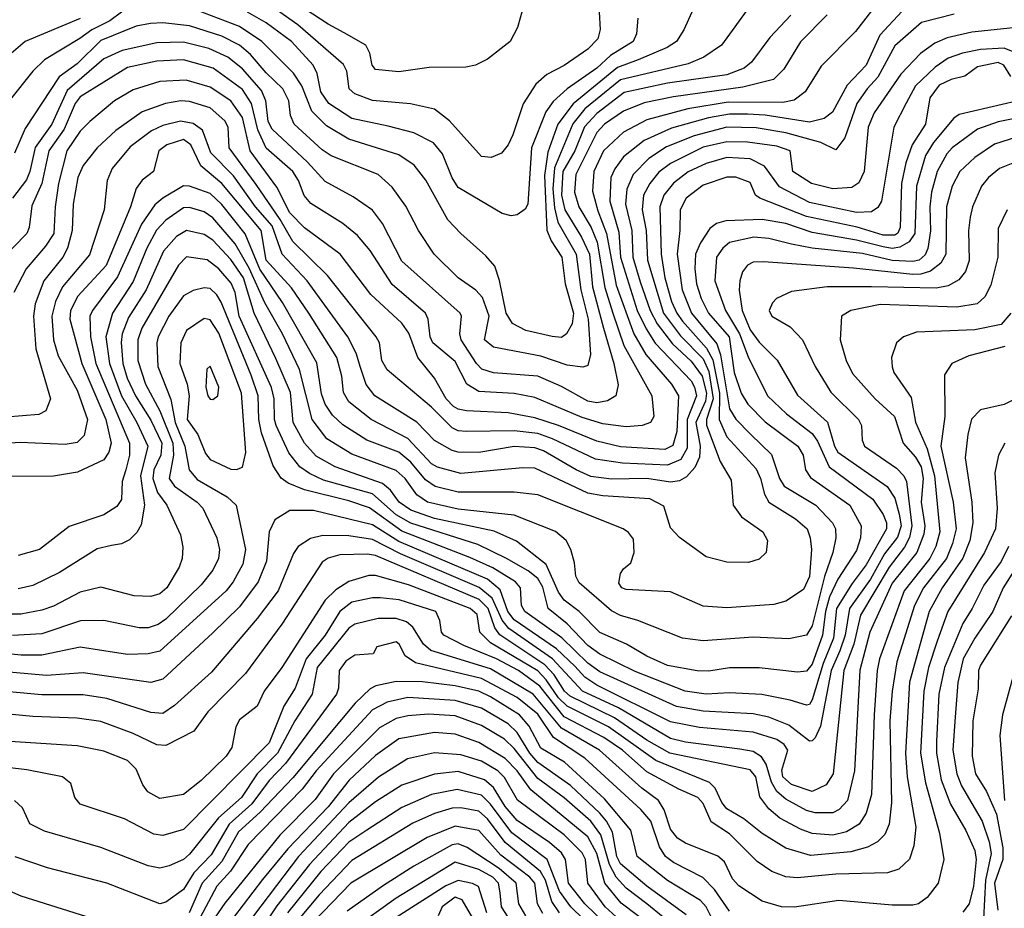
# Model space of a CAD drawing. Extents: x 501367 to 657802, y 482273 to 547541.
# Tile 370 of 656: x 617100 to 620435, y 485730 to 488739. Entities that reach past the tile are written whole.
import ezdxf

# ---------------------------------------------------------------- set-up
doc = ezdxf.new("R2010")
doc.units = 0

msp = doc.modelspace()

# ---------------------------------------------------------------- linework, layer by layer
at = {"layer": '0CON20XD'}
for points in [[(618806.9, 488785), (618786.8, 488713.2), (618762, 488665), (618685, 488605.8), (618644.5, 488585.5), (618611.3, 488578.7), (618487.4, 488577.4), (618385, 488562.9), (618305, 488570.4), (618293.8, 488585), (618286.4, 488626.4), (618273.3, 488653.3), (618199.5, 488695), (618145, 488724.3), (617963.5, 488843.5)], [(620135, 488817.6), (620013.6, 488686.4), (619967.7, 488585), (619902.8, 488517.2), (619853.9, 488426.1), (619825.2, 488404.8), (619775, 488392.7), (619625, 488416.2), (619565, 488419.7), (619505, 488419.4), (619433.3, 488406.7), (619308.4, 488371.6), (619215, 488330), (619145.1, 488274.9), (619115.8, 488234.2), (619103, 488205), (619099.6, 488125), (619130, 488020), (619135.1, 487934.9), (619192.1, 487755), (619222, 487692), (619253.3, 487643.3), (619375, 487516), (619386.5, 487495), (619392.4, 487465), (619361.7, 487385), (619361.5, 487288.5), (619340.2, 487249.8), (619295, 487230.5), (619142.3, 487237.7), (619051, 487251), (618905, 487320.3), (618855, 487337.7), (618775, 487347.2), (618614.2, 487344.2), (618585, 487346.9), (618565, 487356.7), (618495, 487426.8), (618345, 487553.6), (618327.3, 487585), (618318.8, 487645), (618308.2, 487665), (618143.5, 487873.5), (618025, 487988.5), (617982.7, 488062.7), (617901.4, 488181.4), (617809.8, 488305), (617806.7, 488375), (617795, 488396.8), (617745, 488441.1), (617675, 488462.4), (617645.8, 488464.2), (617594.5, 488455.5), (617515, 488427.8), (617425.7, 488364.3), (617362.5, 488305), (617315.8, 488245), (617297.9, 488205), (617281.9, 488115), (617278.6, 488025), (617262.5, 487965), (617246.5, 487935), (617182, 487855), (617152.9, 487777.1), (617147.5, 487735), (617154.8, 487625), (617204.6, 487455), (617189.2, 487415), (617165, 487402.5), (617055, 487393)], [(619404.1, 488825.9), (619350, 488705), (619325.4, 488665), (619293.8, 488645), (619195, 488603.6), (619125, 488577.7), (618975, 488454.8), (618923.4, 488385), (618889.4, 488290.6), (618878, 488212), (618886.4, 488026.4), (618900.4, 487990.4), (618937.2, 487935), (618947.6, 487845), (618976.6, 487745), (618971.2, 487708.8), (618952.8, 487675), (618935, 487663.3), (618904, 487666), (618815, 487686.7), (618769.9, 487709.9), (618748.1, 487745), (618726, 487856), (618709.6, 487905), (618679.8, 487939.8), (618595, 488015.4), (618551, 488061), (618475.8, 488195.8), (618436.5, 488246.5), (618385, 488282.1), (618215, 488335.2), (618139.9, 488379.9), (618089.5, 488429.5), (618055.5, 488515.5), (618027.8, 488557.8), (617920.2, 488665), (617845, 488716.7), (617655, 488788.7)], [(619059.4, 488825), (619066, 488706), (619058.2, 488675), (619025, 488639.2), (618945, 488584.7), (618886, 488554), (618849, 488521), (618805.9, 488454.1), (618770.8, 488349.2), (618754.6, 488315), (618732.7, 488287.3), (618697.8, 488272.2), (618665, 488276.2), (618556.5, 488396.5), (618505, 488436.1), (618424.3, 488454.3), (618295.9, 488465.9), (618235, 488488), (618216.9, 488505), (618207.9, 488565), (618197.5, 488587.5), (618042.1, 488722.1), (617935, 488797.3)], [(617485, 488793.9), (617406.1, 488735), (617344.9, 488705.1), (617304.3, 488675.7), (617185, 488602.9), (617144.8, 488565.2), (617064.7, 488465)], [(619985, 488769.2), (619930.9, 488699.1), (619815, 488581.5), (619761.3, 488495), (619723.1, 488466.9), (619685, 488458.4), (619500.5, 488459.5), (619363.1, 488436.9), (619225, 488400), (619145, 488358.7), (619078, 488295), (619044.8, 488225), (619040.9, 488159.1), (619058.3, 488091.7), (619088.2, 488015), (619120.8, 487840.8), (619181, 487675), (619221.7, 487605), (619307.6, 487505), (619331.7, 487465), (619325.7, 487344.3), (619312.4, 487297.6), (619285, 487284.2), (619135, 487292.7), (619055, 487311.4), (618925.5, 487365.5), (618845, 487391.2), (618755, 487407.7), (618614.2, 487414.2), (618585, 487420), (618569.8, 487429.8), (618545.2, 487455), (618505.5, 487525.5), (618449, 487595), (618417.9, 487677.9), (618395, 487711.6), (618289.2, 487809.2), (618185.7, 487945.7), (618065, 488034.8), (618015, 488085.6), (617971.6, 488171.6), (617881.4, 488295), (617855, 488408.4), (617815, 488464), (617745, 488511), (617664.5, 488534.5), (617575, 488530.4), (617485, 488502), (617421.1, 488465), (617338.4, 488395), (617305, 488362.3), (617259.7, 488295), (617232.3, 488185), (617220.3, 488105), (617215.8, 488015), (617187.6, 487972.4), (617121.9, 487895), (617080.3, 487815)], [(619573.5, 488785), (619476.9, 488653.1), (619417.4, 488612.6), (619365, 488589.4), (619135, 488535.4), (619015, 488437.7), (618973.5, 488386.5), (618912.2, 488237.8), (618906, 488166), (618911.8, 488101.8), (618923.5, 488053.5), (618985.7, 487945.7), (619000.5, 487825), (619025.6, 487725), (619033.6, 487605), (619025, 487568.1), (619007.6, 487562.4), (618955, 487569.8), (618865, 487599.7), (618705, 487630), (618674.2, 487655), (618691, 487735), (618668, 487798), (618645, 487823.4), (618585, 487865.4), (618504.6, 487945), (618450.7, 488025), (618407.9, 488107.9), (618362.3, 488172.3), (618315, 488215.3), (618155, 488278.1), (618125, 488298.3), (618030.3, 488385), (618017.7, 488415), (618012.5, 488465), (617991.7, 488505), (617935, 488558.8), (617881.7, 488621.7), (617845, 488652.8), (617785, 488683.7), (617675, 488718.6), (617585, 488728.8), (617543.3, 488726.7), (617495, 488717.1), (617375, 488668.9), (617295, 488589.6), (617234, 488546), (617119.3, 488370.7), (617082.8, 488287.2)], [(619193.6, 488745), (619189.2, 488690.9), (619178.7, 488665), (619101.8, 488618.2), (619054.8, 488575), (618955.1, 488504.9), (618907.8, 488462.2), (618882.5, 488427.5), (618833.4, 488305), (618821.8, 488115), (618812.2, 488097.8), (618785, 488078.1), (618765, 488075.6), (618735, 488083.5), (618585, 488170.8), (618565, 488203.5), (618532.2, 488285), (618502.1, 488322.1), (618435, 488356.1), (618348.2, 488378.2), (618225, 488404.8), (618147.2, 488455), (618120, 488495), (618107.5, 488557.5), (618093.9, 488585), (618020.5, 488665), (617935, 488728.4), (617871.6, 488765)], [(620265, 488758.3), (620155, 488730), (620065, 488650.9), (620006.8, 488545), (619971.3, 488505), (619935.9, 488455), (619895, 488339.5), (619865, 488298.8), (619813.6, 488323.6), (619695, 488355.6), (619595, 488372.9), (619495, 488375.3), (619385, 488346.4), (619291.4, 488308.6), (619230.9, 488269.1), (619177.9, 488215), (619156.7, 488165), (619152.7, 488115), (619174.2, 488025), (619177.6, 487935), (619201.7, 487851.7), (619235.5, 487755), (619259, 487709), (619311.1, 487641.1), (619375, 487582.5), (619412.1, 487532.1), (619426.7, 487475), (619423, 487447), (619390.2, 487375), (619404.7, 487295), (619402.6, 487257.4), (619387.4, 487222.6), (619359.3, 487190.7), (619335, 487177.7), (619305, 487172.9), (619225, 487185.9), (619105, 487183.1), (619035, 487192.3), (618984.7, 487214.7), (618875, 487278.9), (618845, 487289.3), (618775, 487294.2), (618655, 487273.5), (618585, 487274.8), (618565, 487280.6), (618505, 487313.8), (618445.9, 487375.9), (618302.9, 487465), (618274.1, 487504.1), (618255, 487561.4), (618240.3, 487610.3), (618211.3, 487665), (618074.1, 487855), (617989, 487945), (617955, 488041.3), (617899.5, 488105), (617825, 488210), (617748.3, 488288.3), (617719.7, 488365), (617688.2, 488388.2), (617645, 488395.2), (617585, 488380.9), (617546.7, 488363.4), (617475, 488309.2), (617413.8, 488235), (617397, 488195), (617386.6, 488095), (617336.5, 487943.5), (617245.5, 487834.4), (617221.9, 487785), (617209.6, 487735), (617215.2, 487655.2), (617230.7, 487600.7), (617295.5, 487485), (617330.5, 487385), (617318.4, 487331.6), (617295, 487307.2), (617255, 487301.1), (617102.1, 487307.9), (616705, 487280)], [(619834.8, 488755.2), (619745, 488663.8), (619688.7, 488571.3), (619653.7, 488536.3), (619549.6, 488510.4), (619315, 488478.5), (619215, 488457.4), (619145, 488429), (619081.7, 488385), (619055, 488357.5), (618983.6, 488215), (618980.1, 488155), (618994.3, 488105), (619035.7, 488035.7), (619055.8, 487985.8), (619082.6, 487832.6), (619109.5, 487745), (619146.2, 487636.2), (619241.2, 487465), (619248.8, 487395), (619236.7, 487375), (619208.8, 487365), (619155, 487360.3), (619075, 487370.8), (619005, 487392), (618845, 487460.3), (618775, 487473.5), (618655, 487480.2), (618615.2, 487505.2), (618575, 487581.2), (618500.2, 487645), (618490.7, 487665), (618484.2, 487725), (618475.3, 487745), (618362.5, 487842.5), (618287.8, 487957.8), (618245, 488008.4), (618195, 488049.2), (618086.5, 488116.5), (618064.2, 488144.2), (618044.4, 488195), (618025.6, 488225), (617935, 488303.9), (617906.5, 488366.5), (617885.1, 488455), (617855, 488503), (617755.3, 488575), (617655, 488603.9), (617565, 488599.1), (617465, 488576.9), (617305, 488477.6), (617288.4, 488455), (617251.4, 488368.6), (617198.7, 488295), (617175.8, 488184.2), (617141.5, 488108.5), (617132.2, 488035), (617124.5, 488015.5), (617035, 487924)], [(617305, 488743.2), (617118.8, 488665), (617072, 488625)], [(619712.5, 488755), (619640.9, 488679.1), (619579.3, 488595), (619554.7, 488575), (619495, 488553), (619295, 488524.6), (619147.5, 488492.5), (619055, 488422), (619013.2, 488376.8), (618980.8, 488295), (618940.1, 488225), (618935.4, 488145), (618946.7, 488095), (619003.3, 488003.3), (619030.3, 487945), (619040.8, 487835), (619078, 487695), (619112.9, 487575), (619126.9, 487503.1), (619120, 487465), (619091.7, 487448.3), (619055, 487441.5), (619025, 487447.5), (618935, 487497.5), (618855, 487531.7), (618705, 487543.4), (618666.2, 487556.2), (618647.7, 487575), (618595.5, 487655), (618591.5, 487675), (618596.6, 487735), (618592, 487745), (618395, 487922), (618329.4, 488049.4), (618295, 488094.6), (618229.8, 488139.8), (618135, 488191.4), (618075, 488256.5), (617955, 488368.6), (617942.4, 488395), (617933.8, 488465), (617919.9, 488499.9), (617855, 488573), (617805, 488612.3), (617741.6, 488641.6), (617655, 488662.8), (617565, 488661.2), (617447.8, 488635), (617385, 488607), (617260.8, 488499.2), (617209.6, 488385), (617153, 488307), (617134.9, 488225), (617123.1, 488196.9), (617075.9, 488135)], [(620615, 488727.2), (620325, 488697.2), (620242.2, 488677.8), (620200.1, 488659.9), (620151.2, 488625), (620085.4, 488554.6), (619995, 488423.9), (619974.5, 488375), (619960.8, 488225), (619942.7, 488187.3), (619918.9, 488171.1), (619855, 488166.7), (619782.5, 488185), (619718.8, 488225), (619710.4, 488295), (619665, 488310.9), (619565, 488324.3), (619495, 488325.6), (619415, 488307.1), (619305, 488252.8), (619265, 488223.1), (619234.5, 488185), (619213.6, 488145), (619208.4, 488095), (619221.9, 488025), (619226.3, 487925), (619280.8, 487745), (619338.1, 487668.1), (619415, 487590.9), (619435, 487547.6), (619448.9, 487455), (619426.1, 487385), (619426.2, 487366.2), (619473.2, 487243.2), (619510.3, 487180.2), (619516.8, 487095), (619545.3, 487055.2), (619617.1, 487005), (619632.9, 486975), (619629.2, 486935), (619605, 486912), (619569.1, 486900.9), (619495, 486902.2), (619425, 486920.5), (619335, 486985.4), (619305, 487018.6), (619282.2, 487092.3), (619235, 487116.7), (619075, 487126.4), (619025, 487135.7), (618845, 487221), (618805, 487222), (618595, 487202.3), (618515, 487223.4), (618494.9, 487234.9), (618415, 487320.9), (618291.3, 487385), (618215.3, 487445), (618197.2, 487477.2), (618191.7, 487531.7), (618174.8, 487595), (618080, 487745), (618020.9, 487830.9), (617935.4, 487925), (617917.9, 488025), (617785, 488184.1), (617714.4, 488244.4), (617680, 488315), (617655, 488333.2), (617598.8, 488315), (617571.3, 488295), (617553.3, 488225), (617514.7, 488195.3), (617495, 488167.1), (617475.6, 488105), (617392.8, 487907.2), (617297.3, 487802.7), (617272.3, 487755), (617270.2, 487725), (617311.4, 487575), (617392.2, 487385), (617410.2, 487305), (617402.9, 487275), (617385, 487248.4), (617296.5, 487206.5), (617215, 487193.3), (616895, 487190.8)], [(620476.5, 488626.5), (620435, 488642.5), (620355, 488638.8), (620293.5, 488626.5), (620245, 488608.6), (620201, 488579), (620134.5, 488515.5), (620102.9, 488457.1), (620061.7, 488375), (620019.3, 488125), (620007.2, 488102.8), (619985, 488089), (619935, 488086.5), (619775, 488120), (619673.8, 488173.8), (619623.6, 488243.6), (619575, 488268.3), (619495, 488272.3), (619425, 488252.6), (619365, 488223.8), (619314.7, 488185.3), (619282.2, 488145), (619268.3, 488105), (619273.1, 487945), (619286, 487865), (619308.4, 487785), (619325.8, 487745), (619345, 487718.8), (619426.7, 487626.7), (619447.9, 487587.9), (619470.3, 487475), (619469.2, 487385), (619495, 487326.7), (619595, 487217.8), (619609.8, 487185), (619622.6, 487132.6), (619637.6, 487105), (619728.4, 487048.4), (619767.1, 487015), (619777.8, 486985), (619782, 486945), (619775, 486854), (619755, 486810), (619695, 486770), (619655, 486759.3), (619495, 486747.2), (619415, 486753.6), (619305, 486801.5), (619155, 486809.7), (619140, 486815), (619129.5, 486830.5), (619135, 486863.8), (619145, 486880), (619170.5, 486899.5), (619181.2, 486935), (619179.5, 486979.5), (619162.7, 487002.7), (619144, 487015), (618855, 487130), (618775, 487139.6), (618585, 487139.6), (618508, 487158), (618475, 487180.7), (618425, 487240.5), (618385, 487274.2), (618276.2, 487315), (618195, 487367), (618160.4, 487400.4), (618135, 487437.5), (618122.6, 487472.6), (618106.9, 487576.9), (617991.1, 487781.1), (617913.9, 487893.9), (617863.8, 488013.8), (617785, 488113.8), (617745, 488151), (617675, 488175.2), (617655, 488176.1), (617585.1, 488134.9), (617558.1, 488111.9), (617513, 488047), (617431.8, 487868.2), (617347.4, 487755), (617338.4, 487735), (617340.6, 487665), (617358.6, 487575), (617472.4, 487305), (617472.3, 487265), (617459.5, 487215), (617447.4, 487175), (617445.3, 487114.7), (617429.7, 487090.3), (617385, 487061.9), (617267.5, 487022.5), (617167.5, 486945), (617095, 486924.6)], [(620457.3, 488547.3), (620433.2, 488585), (620415, 488594), (620345, 488579.5), (620301.4, 488548.6), (620255, 488536.5), (620215, 488517.8), (620183.3, 488475), (620168.3, 488385), (620122.8, 488315), (620101.4, 488255), (620087.5, 488185), (620082.8, 488035), (620075, 488016.5), (620065, 488009.1), (620025, 488010), (619937, 488037), (619765, 488072.5), (619606.9, 488135), (619592.2, 488145), (619575, 488187.8), (619526.3, 488206.3), (619495, 488206.5), (619415, 488179.1), (619357.6, 488135), (619337.3, 488095), (619336.8, 488025), (619326.9, 487945), (619344.4, 487825), (619376.2, 487745), (619461.8, 487641.8), (619474, 487604), (619505, 487421.3), (619526.3, 487386.3), (619575.4, 487335.4), (619646.6, 487266.6), (619673.4, 487185), (619690, 487160), (619796.4, 487095), (619853.7, 487035), (619863.4, 487015), (619864.3, 486984.3), (619854.8, 486935), (619826, 486854), (619785, 486686.4), (619765, 486654.7), (619705, 486642.9), (619585, 486648.1), (619415, 486635.2), (619344.8, 486644.8), (619194.4, 486704.4), (619135, 486721.1), (619105, 486737.6), (618995, 486831.9), (618983.8, 486855), (618979.6, 486899.6), (618967.3, 486945), (618951.5, 486975), (618915.7, 487005.7), (618775, 487060.8), (618585, 487082.1), (618481.8, 487105), (618445, 487129.8), (618406, 487185), (618375, 487213), (618225, 487268.4), (618140.3, 487320.3), (618091, 487385), (618047.7, 487555), (617990.3, 487675), (617930.6, 487780.6), (617877.9, 487897.9), (617830.3, 487980.3), (617755, 488068.8), (617725, 488088.3), (617675, 488102.9), (617655, 488102.1), (617595, 488060.2), (617563.4, 488026.6), (617530.8, 487965), (617485, 487853.1), (617414.5, 487745), (617392.5, 487665), (617404.4, 487575), (617445.4, 487465.4), (617497.2, 487375), (617534.3, 487295), (617509.6, 487195), (617523.5, 487095), (617511.5, 487028.5), (617497, 487003), (617472, 486978), (617445.3, 486964.7), (617411.5, 486958.5), (617362.9, 486947.1), (617235, 486867.4), (617145, 486822.9), (617095, 486812)], [(620476.4, 488463.6), (620282, 488418), (620264.1, 488405.9), (620195, 488323.1), (620168.9, 488278.9), (620137.5, 488175), (620131.8, 488015), (620113.4, 487986.6), (620081.1, 487968.9), (620055, 487964.9), (620025, 487969.8), (619935, 487993.2), (619785, 488018.6), (619695, 488049), (619615, 488062.6), (619491.8, 488058.2), (619460.9, 488049.1), (619437.8, 488032.2), (619406.2, 487983.8), (619389.3, 487945), (619387, 487895), (619393.1, 487845), (619408.3, 487795), (619433.6, 487745), (619503.2, 487665), (619520.5, 487545), (619544.1, 487475), (619567.1, 487437.1), (619625, 487377.5), (619735.8, 487295), (619753.5, 487265), (619761.8, 487215), (619779.2, 487189.2), (619912.1, 487095), (619950.2, 487025), (619947.8, 486985), (619935, 486942.1), (619871.8, 486845), (619843.8, 486785), (619829.8, 486735), (619819.8, 486655), (619785, 486556.4), (619765, 486533.2), (619735, 486530), (619604.8, 486544.8), (619505, 486543.9), (619435, 486533.5), (619394.5, 486534.5), (619295, 486552.5), (619225, 486583.4), (619155.5, 486624.5), (619065, 486664.3), (618995.3, 486735.3), (618945, 486774), (618925, 486800.8), (618883.8, 486893.8), (618783.4, 486973.4), (618707.5, 487007.5), (618505, 487050.3), (618425, 487078.2), (618385.9, 487105), (618356.3, 487146.3), (618329, 487169), (618168.5, 487225), (618105, 487261), (618065.2, 487305), (618026.8, 487375), (618017.1, 487477.1), (617968.2, 487591.8), (617894.9, 487745), (617858.9, 487865), (617815, 487927), (617755, 487992.8), (617725, 488011.9), (617665, 488025.2), (617631.1, 488005), (617587.7, 487955), (617528.3, 487825), (617468.7, 487731.3), (617447, 487675), (617443.6, 487646.4), (617450.1, 487575), (617464.6, 487525), (617492.9, 487465), (617545, 487382.5), (617581.7, 487305), (617578.1, 487265), (617555.3, 487215), (617550.8, 487185), (617567.7, 487137.7), (617599.2, 487095), (617644.7, 486995), (617653, 486953), (617651.2, 486915), (617640.3, 486885), (617599.2, 486815), (617575, 486794.8), (617545, 486786.3), (617488.5, 486788.5), (617375, 486817.8), (617305, 486800.8), (617215, 486753.3), (617175, 486739.6), (617103.8, 486726.2), (617025, 486725.6)], [(620505, 488412), (620415, 488393.5), (620345, 488368.1), (620258.4, 488305), (620240.4, 488285), (620208.2, 488225), (620189.1, 488155), (620183.1, 488105), (620185.4, 488024.6), (620176.1, 487963.9), (620167.5, 487942.5), (620147.2, 487925), (620125, 487920.2), (620055, 487923.3), (619955, 487947.7), (619785, 487965.9), (619715, 487979.5), (619638.3, 487998.3), (619586.8, 488003.2), (619505, 487984.8), (619481.5, 487965), (619460.8, 487935), (619455.2, 487855), (619490.9, 487755), (619538.8, 487675), (619567.5, 487597.5), (619632.9, 487465), (619697.4, 487405), (619785, 487337.5), (619802.3, 487312.3), (619842, 487225), (619990.5, 487115), (620025, 487063.8), (620036.6, 487035), (620036.2, 487015), (619966.9, 486893.1), (619920.3, 486829.8), (619867.5, 486745), (619856.6, 486645), (619821.3, 486558.7), (619785, 486435.4), (619775, 486420), (619765, 486417.5), (619710, 486435), (619613.5, 486453.5), (619505, 486460), (619425, 486455.2), (619354.2, 486465), (619185, 486531.9), (619065, 486591.1), (619025, 486620.2), (618955, 486693.8), (618890.6, 486745), (618872.1, 486817.9), (618855, 486847.1), (618823, 486873), (618748.8, 486915), (618651.6, 486961.6), (618425, 487033.8), (618375, 487062.6), (618295, 487133.1), (618129.7, 487179.7), (618082, 487202), (618049.7, 487225), (618012.4, 487272.4), (617969, 487365), (617963.4, 487385), (617962.3, 487455), (617953.2, 487493.2), (617844, 487735), (617830.4, 487815), (617816.6, 487846.6), (617775, 487895.2), (617735, 487925.7), (617665, 487935.8), (617638.1, 487908.1), (617514.5, 487695), (617500.9, 487655), (617501.1, 487585), (617526.9, 487505), (617575.1, 487415), (617619.1, 487305), (617621.6, 487265), (617606.7, 487185), (617625, 487160), (617701.8, 487105), (617720.3, 487085), (617768.1, 486985), (617777.6, 486945), (617773.8, 486915), (617754.7, 486875), (617714.7, 486825), (617595, 486709), (617569.1, 486690.9), (617535, 486680.2), (617505, 486679.8), (617385, 486704.7), (617306.4, 486703.6), (617175, 486660), (617076.5, 486653.5)], [(620505, 488350.2), (620402.4, 488317.6), (620335, 488273), (620284.8, 488225), (620259.2, 488175), (620239.8, 488105), (620237.8, 487945), (620220.7, 487915), (620185, 487888.2), (620152.5, 487877.5), (620125, 487875.9), (619925, 487897.8), (619619.4, 487919.4), (619585, 487918.4), (619565, 487907.5), (619548.7, 487885), (619539.2, 487855), (619537, 487823), (619547.8, 487755), (619575, 487689), (619605, 487647.3), (619666.5, 487586.5), (619735, 487468.2), (619836.3, 487376.3), (619859.8, 487295), (619871.9, 487275), (620038.3, 487158.3), (620065, 487119.1), (620079, 487065), (620085.5, 487025), (620073.4, 486986.6), (620029.9, 486930.1), (619982.5, 486845), (619910.8, 486745), (619896.5, 486655), (619877.7, 486602.3), (619848.4, 486535), (619813.1, 486346.9), (619795, 486307.8), (619785, 486296.7), (619775, 486295.9), (619705, 486350.7), (619637.4, 486377.4), (619585, 486389), (619415, 486398), (619325, 486412.9), (619065, 486531), (619025, 486559.7), (618936.4, 486646.4), (618811.4, 486735), (618799.7, 486755), (618797.2, 486815), (618779.8, 486835), (618703.3, 486883.3), (618625, 486918.1), (618395, 487006.7), (618285, 487086.2), (618215, 487110.1), (618065, 487147.3), (618009.9, 487169.9), (617986.4, 487186.4), (617958.4, 487228.4), (617919.9, 487339.9), (617910.4, 487385), (617907.9, 487465), (617884.4, 487535), (617782.7, 487782.7), (617767.9, 487807.9), (617745, 487828.8), (617725, 487831.6), (617687.5, 487822.5), (617655, 487804.2), (617606, 487735), (617569.3, 487665), (617564.8, 487645.2), (617567.8, 487565), (617612.5, 487452.5), (617626.7, 487375), (617660.1, 487295), (617674.3, 487215), (617701.8, 487181.8), (617802.9, 487122.9), (617833.4, 487095), (617865.2, 486945), (617856.7, 486895), (617823.9, 486835), (617800.3, 486805), (617575, 486601.3), (617535, 486591.5), (617465, 486589.1), (617305, 486614.3), (617175, 486587), (617105, 486586.8), (617005, 486597.6)], [(620515, 488273.5), (620419.1, 488235), (620381.5, 488205), (620358, 488175), (620327.4, 488105), (620319.7, 488070.3), (620314.3, 488025), (620316.6, 487923.4), (620303.4, 487886.6), (620281.2, 487858.8), (620245, 487838.3), (620205, 487829.8), (619985.4, 487834.6), (619835.6, 487834.4), (619715, 487819.2), (619664.2, 487795), (619649.8, 487780.2), (619638.6, 487755), (619648.1, 487735), (619709.7, 487699.7), (619752.3, 487655), (619794.7, 487565), (619847.5, 487477.5), (619942, 487385), (619951.1, 487365), (619953.4, 487315), (619962, 487295), (620070.6, 487220.6), (620094.8, 487195), (620104.4, 487175), (620122.3, 487025), (620114.3, 486985.7), (620096.9, 486953.1), (620045, 486885.5), (619947.7, 486722.3), (619925.8, 486624.2), (619891.5, 486535), (619856, 486185), (619831.7, 486148.3), (619785, 486125.9), (619715, 486149.5), (619685.1, 486175), (619682.3, 486197.7), (619701.7, 486265), (619689.2, 486285), (619665, 486302.1), (619585, 486326.1), (619402.4, 486342.4), (619305, 486361.7), (619055, 486485.6), (619015, 486512.9), (618980.5, 486550.5), (618919.1, 486609.1), (618775, 486707.1), (618754, 486735), (618728.3, 486808.3), (618684.6, 486844.6), (618385, 486972.4), (618295, 487028.6), (618095, 487077.5), (618015, 487077.5), (617964.4, 487045), (617945.3, 487004.7), (617936.4, 486905), (617908.3, 486835), (617845, 486750.5), (617755, 486662.6), (617585, 486506), (617545, 486494.7), (617315, 486527.8), (617191.7, 486518.3), (617025, 486533.3)], [(620444.7, 488095), (620415, 488032), (620413.8, 487935), (620389.3, 487840.7), (620369.8, 487800.2), (620343.1, 487776.9), (620274.4, 487765.6), (620015, 487774.8), (619915.8, 487755), (619883.5, 487735), (619879.2, 487655), (619899.4, 487585), (619920.6, 487540.6), (619997.6, 487455), (620063.9, 487395), (620092.6, 487305), (620135, 487258.1), (620153.5, 487225), (620160.9, 487185), (620153.9, 487105), (620166.1, 487025), (620162.7, 486997.3), (620138.8, 486935), (620055, 486831.2), (619980.4, 486665), (619946.5, 486536.5), (619928.1, 486195), (619903.9, 486095), (619875.9, 486064.1), (619855, 486053.2), (619795, 486053.1), (619765, 486060.7), (619695, 486099.2), (619665.1, 486125.1), (619646.6, 486156.6), (619628.3, 486218.3), (619613.4, 486243.4), (619585, 486260.8), (619539.2, 486269.2), (619355, 486292.7), (619305, 486305.1), (619129, 486409), (619007, 486465), (618905.3, 486575.3), (618757.2, 486677.2), (618735, 486706.1), (618700.6, 486780.6), (618656.7, 486816.7), (618390.7, 486930.7), (618295, 486979.4), (618215, 486991.3), (618127.3, 486992.7), (618085, 486982.3), (618044, 486955), (618028.1, 486931.9), (617975.5, 486805.5), (617905, 486711.2), (617749.9, 486530.1), (617625, 486416.7), (617585, 486389.7), (617545, 486392.9), (617395, 486440.2), (617315, 486452.8), (617175, 486453), (617065, 486462.8)], [(620457.1, 487745), (620425, 487707.5), (620335, 487689.1), (620138.4, 487681.6), (620094, 487665), (620070, 487645), (620053.3, 487595), (620055, 487563.3), (620060.9, 487545), (620119.7, 487459.7), (620135, 487376.7), (620174.5, 487285.5), (620198.6, 487195), (620217, 487005), (620203.2, 486955), (620182.9, 486915), (620096.3, 486805), (620013, 486575), (620004.8, 486535), (619994.1, 486385), (619985.2, 486115), (619967.5, 486052.5), (619944.1, 486015), (619901.1, 485988.9), (619855, 485977.7), (619785, 485983.3), (619745, 485997.6), (619675.4, 486035.4), (619637.3, 486067.3), (619607.4, 486107.4), (619594.2, 486175), (619575, 486199.2), (619302.9, 486255), (619225, 486299.8), (619115, 486375.3), (618965, 486448.7), (618945.6, 486465.6), (618910.7, 486520.7), (618879.2, 486555), (618726.2, 486656.2), (618710.2, 486680.2), (618686.8, 486745), (618656.1, 486776.1), (618305, 486924.9), (618278.9, 486928.9), (618185, 486926.9), (618145, 486915.8), (618125, 486902.7), (617988.2, 486691.9), (617864.7, 486525), (617737.6, 486395), (617690.6, 486329.4), (617595, 486281.5), (617565, 486283.1), (617485, 486321.4), (617375, 486362.2), (617295, 486374.3), (617145, 486379.4), (617003.4, 486393.4)], [(617835, 487216.5), (617855, 487224.4), (617866.5, 487273.5), (617851.4, 487475), (617775, 487677.5), (617745, 487722.9), (617725, 487727.1), (617665, 487686.2), (617645.7, 487645), (617642.4, 487575), (617667.2, 487505), (617674.2, 487465), (617668.1, 487385), (617704.3, 487334.3), (617730.3, 487270.3), (617745, 487249.7), (617815, 487216.9), (617835, 487216.5)], [(620437, 487633), (620315, 487601.1), (620257.1, 487575), (620233, 487537), (620234.3, 487395), (620220.3, 487295), (620262.2, 487105), (620271.9, 487015), (620260.4, 486965), (620239.6, 486915), (620161.5, 486815), (620131, 486755), (620071.1, 486565), (620055.4, 486465), (620047.9, 486365), (620053.1, 486086.9), (620045.3, 486015.3), (620030.3, 485979.7), (620005.4, 485955), (619972.5, 485937.5), (619915, 485921.5), (619778.4, 485908.4), (619695, 485933.9), (619615, 485983.8), (619553.5, 486033.5), (619495, 486067.2), (619478.5, 486088.5), (619456.5, 486136.5), (619436.5, 486156.5), (619255, 486230), (619094.5, 486345), (618955, 486414.5), (618925, 486442.3), (618883.7, 486503.7), (618855, 486533.8), (618695, 486629), (618659.2, 486665), (618649.8, 486725), (618625.9, 486745), (618416.9, 486825), (618305, 486857.1), (618283.5, 486856.5), (618215, 486836.7), (618171.1, 486808.9), (618135, 486773.1), (617988.3, 486545), (617928.2, 486465), (617905, 486414.3), (617845, 486367.8), (617832.3, 486345), (617818.6, 486275), (617799.4, 486245), (617715, 486162.7), (617655, 486115.2), (617575, 486101.7), (617534.8, 486124.8), (617517.8, 486147.8), (617495, 486201.5), (617465, 486230.5), (617385, 486262.1), (617295, 486280.2), (617066.7, 486295)], [(617755, 487452.9), (617771.9, 487465), (617774.6, 487495), (617745, 487565.8), (617733.8, 487556.2), (617730.9, 487495), (617737.5, 487465), (617745, 487453.8), (617755, 487452.9)], [(620495, 487465.3), (620435, 487436.3), (620355, 487418.5), (620324.1, 487385.9), (620311.4, 487335), (620302.2, 487255), (620325.5, 487105), (620328.6, 487035), (620318, 486975), (620294.3, 486915.7), (620224.5, 486815), (620181.3, 486735), (620113.9, 486496.1), (620100.3, 486255), (620106.6, 486175), (620135.2, 486004.8), (620129, 485941), (620113.7, 485896.3), (620077.7, 485862.3), (620039.6, 485850.4), (619865, 485845.2), (619735, 485833.4), (619695, 485836.7), (619647.8, 485855), (619598, 485888), (619505, 485982.5), (619442.3, 486022.3), (619415, 486084.5), (619397.8, 486105), (619332.9, 486132.9), (619225, 486192.2), (619141.7, 486265), (619078.8, 486308.8), (618945, 486378), (618862.1, 486482.1), (618789.7, 486535), (618715, 486574.9), (618605, 486619.7), (618536.8, 486655), (618528.9, 486665), (618524, 486705), (618510.4, 486735), (618385.6, 486774.4), (618321.6, 486781.6), (618295, 486781.6), (618225, 486766.5), (618184.8, 486735), (618135, 486655.2), (618071.1, 486575), (618033.3, 486475), (617995.6, 486414.4), (617945, 486290.4), (617655, 485997.1), (617585, 485976), (617555, 485981.3), (617455, 486032.4), (617305, 486082.9), (617287.1, 486105), (617273.1, 486153.1), (617245.8, 486175), (617125, 486199.3), (616904.8, 486224.8)], [(620437.5, 487305), (620416, 487265), (620403.3, 487205), (620411, 487085), (620405.4, 487014.6), (620368.7, 486935), (620243.8, 486735), (620208.1, 486635), (620178.9, 486545), (620162.7, 486465), (620151.7, 486255), (620168.3, 486155), (620215.3, 485984.7), (620230, 485895), (620211.2, 485815), (620174, 485766), (620145, 485745.3), (620125, 485741.1), (620055, 485741), (619875, 485756.9), (619725, 485733.9), (619681.2, 485735), (619615, 485754.2), (619536.2, 485806.2), (619515, 485829.5), (619487.8, 485887.8), (619465, 485906.8), (619355, 485950.9), (619327.9, 485967.9), (619305, 485997.9), (619283.5, 486063.5), (619263.8, 486095), (619207.3, 486137.3), (619064.4, 486265), (618935, 486340.2), (618839.2, 486455), (618695, 486541.3), (618493.1, 486603.1), (618467.7, 486625), (618432.4, 486682.4), (618410.4, 486700.4), (618375, 486711.7), (618315, 486711.4), (618235, 486691.7), (618215, 486678.7), (618151.2, 486598.8), (618108.1, 486545), (618091, 486455), (618032.2, 486365), (617973.3, 486255), (617904.9, 486185), (617851.7, 486105), (617773.4, 486036.6), (617675, 485913), (617655, 485895.2), (617606.2, 485873.9), (617575, 485866.1), (617535, 485873.5), (617375.7, 485935.7), (617185, 485991.5), (617135, 486016), (617109.8, 486069.8), (617082.9, 486095)], [(620449.3, 486955), (620425, 486904.7), (620365.6, 486824.4), (620326.7, 486745), (620294.5, 486695), (620232.7, 486545), (620213.3, 486455), (620205.1, 486295), (620205.4, 486255), (620221.8, 486165), (620253.1, 486083.1), (620305, 485993.8), (620335, 485925.6), (620339.8, 485895), (620331.5, 485805), (620316.2, 485745), (620295, 485717.3)], [(620482, 486895), (620431, 486815), (620396.4, 486735), (620335, 486644.7), (620296.3, 486575), (620278, 486495), (620267.5, 486362.5), (620260.7, 486265), (620274, 486185), (620290.8, 486145), (620360.6, 486025), (620384.3, 485955), (620390.6, 485915), (620371.5, 485825), (620365.4, 485694.7)], [(620460, 486720), (620355, 486553.3), (620348.3, 486535), (620346.7, 486473.3), (620329.1, 486365), (620325.9, 486245), (620337.6, 486185), (620375.4, 486125.4), (620408.6, 486048.6), (620430.8, 485935), (620429.9, 485895), (620402.5, 485815), (620413.3, 485723.3)], [(620506.3, 486665), (620428.7, 486385), (620420.2, 486315), (620436.4, 486095)], [(619505, 485720.3), (619453.4, 485793.4), (619414.1, 485834.1), (619315, 485885.2), (619288, 485905), (619267.7, 485937.7), (619238.2, 486025), (619204.4, 486064.4), (619015, 486238.4), (618908.8, 486308.8), (618855, 486387.5), (618785, 486443.6), (618665, 486508.5), (618441.3, 486561.3), (618405.5, 486585), (618385.4, 486625), (618375, 486631.8), (618310, 486615), (618298, 486592), (618235, 486586.7), (618205, 486567.1), (618182.1, 486535), (618180, 486475), (618173.3, 486455), (618000.2, 486219.8), (617945, 486162.6), (617886.5, 486083.5), (617809.5, 486015), (617748.9, 485911.1), (617690.5, 485849.5), (617655, 485794), (617595, 485751.2), (617575, 485744.6), (617395, 485815.3), (617195, 485866.5), (617084.8, 485904.8)], [(619456.4, 485673.6), (619425, 485734.7), (619406, 485756), (619294.3, 485824.3), (619192.1, 485905), (619170.5, 485995), (619081.2, 486101.2), (618945.3, 486225.3), (618865, 486271.7), (618826.3, 486346.3), (618793.1, 486385), (618695, 486446.4), (618655, 486465.1), (618575, 486483.7), (618465, 486497), (618375, 486498.2), (618306.8, 486483.2), (618287.1, 486472.9), (618236.5, 486425), (618190.4, 486369.6), (618025, 486172.3), (617914.9, 486055), (617841.2, 485988.8), (617785, 485888.3), (617718.4, 485815), (617674.1, 485715)], [(619358.2, 485708.2), (619224.4, 485805), (619135, 485880.6), (619123.2, 485905), (619108.1, 485988.1), (619088.5, 486025), (619065, 486052.2), (618965.7, 486145.7), (618855, 486223.6), (618828.3, 486255), (618785.4, 486325.4), (618755, 486354.5), (618665, 486408.2), (618575, 486433.6), (618415, 486443.3), (618345, 486427.8), (618295, 486401.9), (618105, 486195.9), (618057.1, 486132.9), (617874.2, 485945.8), (617814.1, 485855.9), (617768, 485805), (617711.3, 485698.7)], [(619334.8, 485654.8), (619225, 485744.6), (619155, 485798.4), (619120.7, 485835), (619098.3, 485878.3), (619069.2, 485979.2), (619035, 486024.6), (618944.4, 486104.4), (618855, 486169.6), (618775, 486270.8), (618742.7, 486302.7), (618665, 486349.2), (618575, 486381.8), (618485, 486387.6), (618415, 486381.9), (618375, 486372.7), (618319.1, 486340.9), (618163.7, 486185), (618101.3, 486098.7), (617981.9, 485978.1), (617795, 485747.1), (617680.1, 485579.9)], [(619308.5, 485618.5), (619137.3, 485747.3), (619082, 485815), (619054.9, 485915), (619025, 485971.9), (618831.5, 486131.5), (618785, 486195.2), (618745, 486237.5), (618655, 486291.8), (618575, 486319.8), (618505, 486325.8), (618385, 486304.1), (618305, 486247.3), (618216.5, 486163.5), (618145, 486073.2), (618008.6, 485931.4), (617923, 485827), (617825, 485698.3)], [(619145, 485678.5), (619083.6, 485735), (619024.2, 485815), (619016.8, 485895), (619005, 485918.3), (618945, 485978.8), (618786.6, 486096.6), (618742.7, 486172.7), (618720.4, 486195), (618665, 486228.6), (618595, 486250.1), (618505, 486255.9), (618413.4, 486236.5), (618315.4, 486174.6), (618215, 486087.2), (618044.9, 485905.1), (617867.9, 485672.1)], [(619125, 485637.4), (619014.6, 485744.6), (618959.4, 485815), (618949, 485895), (618935, 485917.5), (618895, 485952.7), (618785, 486027.7), (618745, 486074.5), (618705, 486139.3), (618675, 486164.8), (618585, 486193.3), (618505.4, 486184.6), (618395, 486146.7), (618305, 486090.2), (618215, 486020.5), (618081.6, 485878.4), (617971.2, 485738.8), (617787.9, 485465)], [(619095, 485611.1), (618967.4, 485735), (618928.5, 485788.5), (618886.7, 485895), (618767.7, 485985), (618695, 486083), (618665, 486113.1), (618582.1, 486132.1), (618495, 486114.8), (618395, 486071.6), (618276, 485994), (618215, 485954.2), (618120.6, 485855), (618007, 485715)], [(618928.6, 485715), (618902.6, 485752.6), (618881.4, 485825), (618864.9, 485854.9), (618745, 485952.4), (618685, 486032.9), (618655, 486059.1), (618595, 486069.8), (618565, 486068.8), (618505, 486050.7), (618432.2, 486017.8), (618225, 485891.5), (618114.7, 485775.2), (618010.2, 485649.8)], [(618872.4, 485712.4), (618854, 485745), (618844.9, 485815), (618828.8, 485835), (618729.7, 485909.7), (618655, 485993.7), (618575, 486008), (618480.4, 485969.6), (618222.4, 485815), (618095, 485683.8)], [(618814.5, 485705), (618791.2, 485745), (618782.3, 485815), (618724.5, 485864.5), (618615.6, 485935.6), (618585, 485947.9), (618565, 485944.8), (618435, 485872.7), (618333, 485807), (618209.6, 485720.4)], [(618755, 485700.2), (618732.2, 485735), (618727.7, 485782.3), (618721.6, 485815), (618702.8, 485835), (618655, 485860.9), (618575, 485886.1), (618375.5, 485764.5), (618096.3, 485565)], [(617345.9, 485695.9), (617105, 485771.3), (617025, 485805.9)], [(618683, 485715), (618654.1, 485804.1), (618634.5, 485814.5), (618585, 485824.5), (618543.6, 485806.4), (618375, 485699)], [(618642.8, 485682.8), (618599.1, 485759.1), (618575, 485767.4), (618531.9, 485735), (618517.7, 485705)]]:
    msp.add_lwpolyline(points, dxfattribs=at)

doc.saveas('drawing.dxf')
